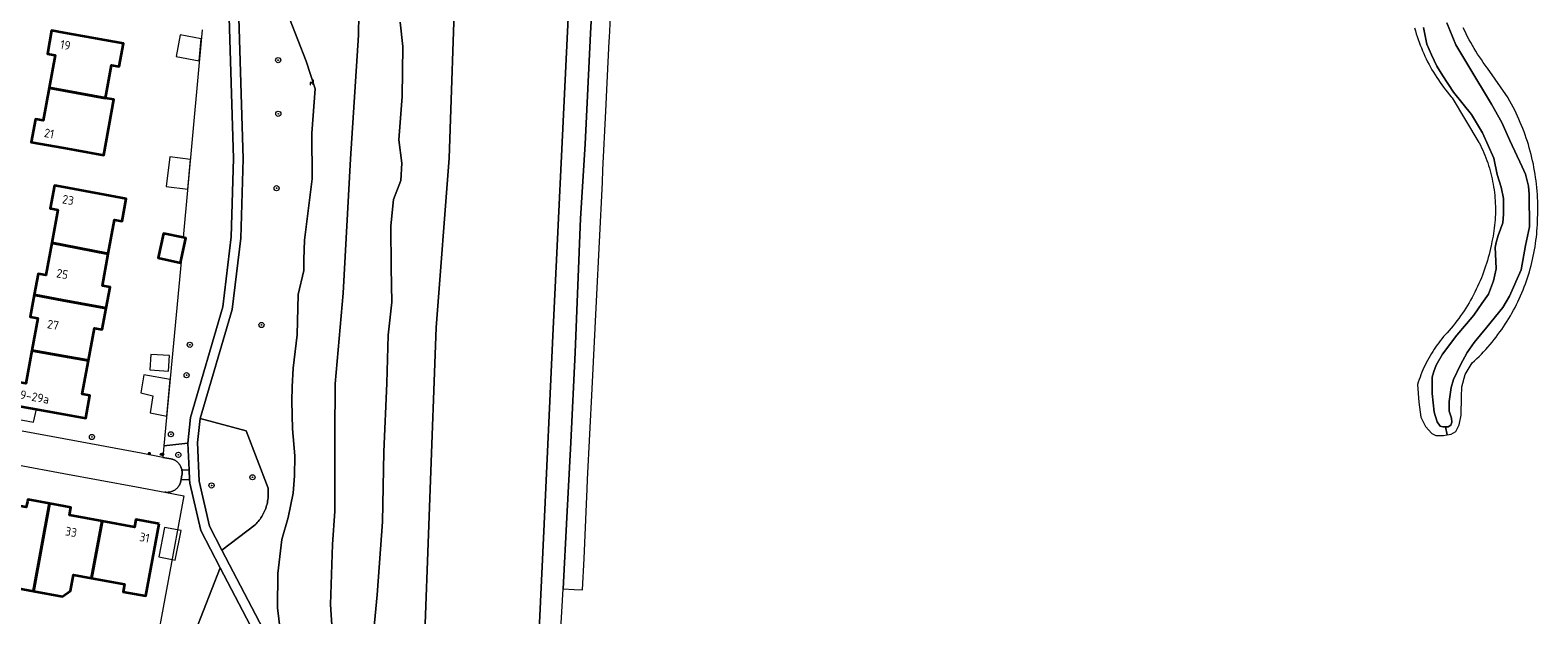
# Model space of a CAD drawing. Header units: metres. Extents: x 152610 to 160096, y 456114 to 462495.
# Tile 911 of 938: x 158995 to 159229, y 460052 to 460143. Entities that reach past the tile are written whole.
import ezdxf
from ezdxf.enums import TextEntityAlignment as Align

# ---------------------------------------------------------------- set-up
doc = ezdxf.new("R2010")
doc.units = ezdxf.units.M
doc.header["$LTSCALE"] = 0.5
doc.layers.get('0').update_dxf_attribs({"linetype": 'CONTINUOUS'})
for name, color, linetype, lineweight in [('B-PV-GK-BESCHOEIING-G', 251, 'GK-BESCHOEIING-SO', 18), ('B-PV-GR-BEPLANTING_CULTUUR_BOSPLANTSOEN-GV', 251, 'CONTINUOUS', 18), ('B-PV-GR-BOOM-S', 251, 'CONTINUOUS', 25), ('B-PV-GR-BOS_LOOF-GV', 251, 'CONTINUOUS', 13), ('B-PV-IE-MEUBILAIR-S', 251, 'CONTINUOUS', 25), ('B-PV-IE-MEUBILAIR_WEGMEUBILAIR-S', 251, 'CONTINUOUS', 25), ('B-PV-OG-BEBOUWING-GV', 6, 'CONTINUOUS', 35), ('B-PV-OG-BEBOUWING-T18', 1, 'CONTINUOUS', 18), ('B-PV-OG-BEBOUWING_OVERBOUWING-GV', 251, 'CONTINUOUS', 18), ('B-PV-OG-BEBOUWING_SCHUUR-GV', 251, 'CONTINUOUS', 18), ('B-PV-OG-TERREIN_BEGROEID-GV', 251, 'CONTINUOUS', 18), ('B-PV-OG-TERREIN_OEVER-GV', 251, 'CONTINUOUS', 18), ('B-PV-OG-WATER_SLOOT-GV', 251, 'CONTINUOUS', 18), ('B-PV-VH-GESLOTENVERHARDING_ASFALT-GV', 251, 'CONTINUOUS', 18), ('B-PV-VH-OPENVERHARDING_TEGEL-GV', 251, 'CONTINUOUS', 18)]:
    doc.layers.add(name, color=color, linetype=linetype, lineweight=lineweight)
doc.styles.add('NLCS-ISO', font='NLCS-ISO.ttf')
doc.styles.add('NLCS-ISO-M750-T18', font='NLCS-ISO.ttf', dxfattribs={"height": 1.35})
doc.linetypes.add('GK-BESCHOEIING-SO', pattern='A,18,-3,[1,NLCS.SHX,S=0.6,R=0,X=0,Y=0],-3', length=24)

# ---------------------------------------------------------------- blocks, each defined once
blk = doc.blocks.new('SIE-MEUBILAIR_PAAL_LICHTMAST-SO')
for points in [[(-0.6, 0), (-1, 0)], [(-0.7, 0.7), (-0.4, 0.4)], [(0, 1), (0, 0.6)], [(0.4, 0.4), (0.7, 0.7)], [(1, 0), (0.6, 0)], [(-0.7, -0.7), (-0.4, -0.4)], [(0, -0.6), (0, -1)], [(0.4, -0.4), (0.7, -0.7)]]:
    blk.add_lwpolyline(points)
blk.add_circle((0, 0), 0.5)
blk = doc.blocks.new('SIE-MEUBILAIR_PUT_RIOOLPUT-SO')
blk.add_ellipse((0, 0), major_axis=(1.25, 0), ratio=0.54)
at = {"style": 'NLCS-ISO'}
blk.add_text('ri', height=0.75, dxfattribs=at).set_placement((0, 0.1), align=Align.MIDDLE_CENTER)
blk = doc.blocks.new('SIE-WEG_ZITBANK-SO')
at = {"color": 0, "linetype": 'ByBlock', "lineweight": 18}
blk.add_lwpolyline([(-0.9, -1.6), (-0.9, -0.2), (1.1, -0.2), (1.1, -1.6), (1.3, -1.6), (1.3, -0.2), (1.5, 1.8), (1.3, 1.8), (1.1, 0), (-1.1, 0), (-1.1, -1.6)], close=True, dxfattribs=at)
blk = doc.blocks.new('SGR-BOOM_GBKN-SO')
at = {"linetype": 'ByBlock', "lineweight": 18}
h = blk.add_hatch(color=0, dxfattribs=at)
h.dxf.hatch_style = 1
edge = h.paths.add_edge_path()
edge.add_arc((0, 0), 0.25, 0, 360)
at = {"color": 0, "linetype": 'ByBlock', "lineweight": 18}
for radius in [2, 0.25]:
    blk.add_circle((0, 0), radius, dxfattribs=at)
at = {"color": 0, "linetype": 'ByBlock', "lineweight": 18, "style": 'NLCS-ISO'}
blk.add_attdef('SOORT', (2.5, 0), '', height=1.5, dxfattribs=at)

msp = doc.modelspace()

# ---------------------------------------------------------------- linework, layer by layer
at = {"layer": 'B-PV-GK-BESCHOEIING-G', "flags": 128}
for points in [[(159046.719, 459975.895), (159048.956, 459981.317), (159049.25, 459984.138), (159049.39, 459985.458), (159049.61, 459988.058), (159052.882, 459994.173), (159054.001, 460000), (159055.867, 460043.718), (159057.832, 460096.682), (159059.843, 460122.971), (159060.796, 460151.719), (159064.147, 460207.593), (159066.785, 460253.866), (159069.488, 460310.024), (159070.612, 460363.859), (159068.141, 460406.658), (159066.808, 460431.164), (159066.006, 460472.225), (159067.352, 460500), (159068.224, 460517.98), (159072.712, 460563.561), (159079.319, 460598.81), (159087.708, 460634.417), (159093.917, 460681.48), (159097.359, 460714.725), (159101.909, 460759.335), (159108.142, 460812.675), (159109.977, 460825.58), (159112.653, 460844.514), (159114.45, 460850.831), (159117.312, 460860.418), (159118.679, 460865.866), (159121.35, 460873.994), (159127.116, 460888.955), (159130.801, 460897.575)], [(159054.001, 460000), (159055.867, 460043.718), (159057.832, 460096.682), (159059.843, 460122.971), (159060.796, 460151.719), (159064.147, 460207.593), (159066.785, 460253.866), (159069.488, 460310.024), (159070.612, 460363.859), (159068.141, 460406.658), (159066.808, 460431.164), (159066.006, 460472.225), (159067.352, 460500)], [(159071.405, 460000), (159072.765, 460027.886), (159074.554, 460065.078), (159075.912, 460095.401), (159078.157, 460141.555), (159080.854, 460196.661), (159083.719, 460252.522), (159085.998, 460300.346), (159087.504, 460331.468), (159088.007, 460362.514), (159086.043, 460406.281), (159084.19, 460451.833), (159085.001, 460489.846), (159085.64, 460500)]]:
    msp.add_lwpolyline(points, dxfattribs=at)
at = {"layer": 'B-PV-GR-BEPLANTING_CULTUUR_BOSPLANTSOEN-GV', "flags": 128}
for points in [[(159045.914, 460152.044), (159045.769, 460142.07), (159044.531, 460122.898), (159043.365, 460102.036), (159042.115, 460087.969), (159042.1, 460080.024), (159042.062, 460068.192), (159041.703, 460063.018), (159041.421, 460053.687), (159041.842, 460047.332)], [(159021.469, 460142.925), (159018.557, 460110.652), (159018.928, 460110.572), (159018.263, 460107.475), (159015.56, 460078.33), (159019.24, 460078.76), (159019.68, 460082.74), (159024.68, 460099.93), (159025.99, 460110.77), (159026.35, 460122.91), (159025.8, 460141.39), (159025.67, 460144.81)], [(159047.8, 460045.92), (159048.63, 460055.216), (159049.462, 460066.542), (159049.705, 460077.387), (159050.162, 460088.045), (159050.351, 460095.524), (159050.913, 460100.653), (159050.808, 460105.968), (159050.756, 460112.459), (159051.212, 460116.546), (159052.308, 460119.538), (159052.495, 460122.182), (159052.016, 460125.842), (159052.552, 460132.573), (159052.661, 460140.32), (159052.235, 460144.086)], [(159019.089, 460046.141), (159024.296, 460059.411), (159021.28, 460065.19), (159019.56, 460072.52), (159019.529, 460073.119), (159018.201, 460073.051), (159018.14, 460072.68), (159018.12, 460072.619), (159018.072, 460072.494), (159018.017, 460072.372), (159017.954, 460072.253), (159017.885, 460072.138), (159017.809, 460072.028), (159017.726, 460071.922), (159017.637, 460071.821), (159017.543, 460071.726), (159017.443, 460071.637), (159017.337, 460071.554), (159017.227, 460071.477), (159017.113, 460071.407), (159016.995, 460071.344), (159016.873, 460071.288), (159016.748, 460071.239), (159016.62, 460071.198), (159016.49, 460071.165), (159016.358, 460071.139), (159016.225, 460071.121), (159016.092, 460071.111), (159015.957, 460071.11), (159015.823, 460071.116), (159015.69, 460071.13), (159018.64, 460070.584), (159013.785, 460044.285)], [(159029.52, 460049.4), (159024.296, 460059.411), (159019.089, 460046.141)]]:
    msp.add_lwpolyline(points, dxfattribs=at)
for points in [[(159028.31, 460080.64), (159021.17, 460082.58), (159020.74, 460078.83), (159021.02, 460072.86), (159022.6, 460065.88), (159024.547, 460062.145), (159029.73, 460066.08), (159029.893, 460066.248), (159030.051, 460066.421), (159030.202, 460066.599), (159030.348, 460066.783), (159030.487, 460066.971), (159030.619, 460067.164), (159030.745, 460067.362), (159030.864, 460067.563), (159030.976, 460067.769), (159031.081, 460067.978), (159031.179, 460068.191), (159031.269, 460068.407), (159031.352, 460068.626), (159031.428, 460068.848), (159031.495, 460069.072), (159031.556, 460069.298), (159031.608, 460069.526), (159031.652, 460069.756), (159031.689, 460069.987), (159031.718, 460070.22), (159031.739, 460070.453), (159031.751, 460070.687), (159031.756, 460070.921), (159031.753, 460071.155), (159031.742, 460071.389), (159031.723, 460071.622), (159031.71, 460071.74)], [(159019.453, 460074.615), (159019.24, 460078.76), (159015.56, 460078.33), (159015.394, 460076.542), (159016.64, 460076.31), (159016.756, 460076.284), (159016.882, 460076.248), (159017.005, 460076.205), (159017.126, 460076.154), (159017.243, 460076.096), (159017.356, 460076.031), (159017.465, 460075.959), (159017.57, 460075.88), (159017.669, 460075.796), (159017.763, 460075.705), (159017.852, 460075.609), (159017.934, 460075.507), (159018.01, 460075.401), (159018.079, 460075.29), (159018.142, 460075.175), (159018.197, 460075.057), (159018.245, 460074.935), (159018.285, 460074.811), (159018.318, 460074.684), (159018.343, 460074.556)]]:
    msp.add_lwpolyline(points, close=True, dxfattribs=at)
at = {"layer": 'B-PV-GR-BOS_LOOF-GV', "flags": 128}
for points in [[(159041.842, 460047.332), (159041.421, 460053.687), (159041.703, 460063.018), (159042.062, 460068.192), (159042.1, 460080.024), (159042.115, 460087.969), (159043.365, 460102.036), (159044.531, 460122.898), (159045.769, 460142.07), (159045.914, 460152.044)], [(159055.867, 460043.718), (159057.832, 460096.682), (159059.843, 460122.971), (159060.796, 460151.719)], [(159035.041, 460144.646), (159037.635, 460138.036), (159039.029, 460133.72), (159038.505, 460126.867), (159038.545, 460119.79), (159037.373, 460110.231), (159037.268, 460107.256), (159037.249, 460105.543), (159036.402, 460101.822), (159036.26, 460095.556), (159035.596, 460090.393), (159035.445, 460087.508), (159035.383, 460085.276), (159035.529, 460080.972), (159035.877, 460076.758), (159035.817, 460073.692), (159035.621, 460070.965), (159034.864, 460067.199), (159033.88, 460063.816), (159033.24, 460058.518), (159033.163, 460053.198), (159034.036, 460046.349)], [(159052.235, 460144.086), (159052.661, 460140.32), (159052.552, 460132.573), (159052.016, 460125.842), (159052.495, 460122.182), (159052.308, 460119.538), (159051.212, 460116.546), (159050.756, 460112.459), (159050.808, 460105.968), (159050.913, 460100.653), (159050.351, 460095.524), (159050.162, 460088.045), (159049.705, 460077.387), (159049.462, 460066.542), (159048.63, 460055.216), (159047.8, 460045.92)]]:
    msp.add_lwpolyline(points, dxfattribs=at)
at = {"layer": 'B-PV-OG-BEBOUWING-GV', "flags": 128}
for points in [[(159000, 460142.441), (158998.12, 460142.78), (158997.47, 460139.19), (158997.772, 460139.134), (158998.65, 460138.97), (158997.724, 460133.897), (159000, 460133.483), (159006.497, 460132.302), (159007.41, 460137.43), (159008.62, 460137.21), (159009.26, 460140.77)], [(159000, 460133.483), (158997.724, 460133.897), (158996.8, 460128.84), (158995.942, 460128.999), (158995.61, 460129.06), (158994.95, 460125.49), (159000, 460124.573), (159001.72, 460124.26), (159006.235, 460123.438), (159007.772, 460132.07), (159006.497, 460132.302)], [(159000, 460118.471), (158998.54, 460118.74), (158997.88, 460115.17), (158998.284, 460115.095), (158999.07, 460114.95), (158998.128, 460109.825), (159000, 460109.464), (159006.912, 460108.133), (159007.89, 460113.43), (159009.07, 460113.22), (159009.71, 460116.68)], [(159018.557, 460110.652), (159015.499, 460111.31), (159014.678, 460107.493), (159018.108, 460106.755), (159018.263, 460107.475), (159018.928, 460110.572)], [(159000, 460109.464), (158998.128, 460109.825), (158997.21, 460104.83), (158996.323, 460104.994), (158996.02, 460105.05), (158995.414, 460101.747), (159000, 460100.903), (159006.574, 460099.694), (159007.18, 460102.97), (159006, 460103.19), (159006.912, 460108.133)], [(159000, 460100.903), (158995.414, 460101.747), (158994.79, 460098.35), (158995.111, 460098.291), (158995.98, 460098.13), (158995.064, 460093.149), (159000, 460092.258), (159003.842, 460091.565), (159004.77, 460096.6), (159005.96, 460096.38), (159006.574, 460099.694)], [(159000, 460092.258), (158995.064, 460093.149), (158994.12, 460088.02), (158992.93, 460088.24), (158992.27, 460084.67), (159000, 460083.257), (159003.43, 460082.63), (159004.07, 460086.12), (159002.88, 460086.34), (159003.842, 460091.565)], [(158997.774, 460069.36), (158994.4, 460069.98), (158994.346, 460069.689), (158994.18, 460068.79), (158989.219, 460069.7), (158987.631, 460060.861), (158992.63, 460059.94), (158992.42, 460058.76), (158991.984, 460056.385), (158995.284, 460055.781)], [(159000, 460068.951), (158997.774, 460069.36), (158995.284, 460055.781), (158999.786, 460054.957), (159001.045, 460055.823), (159001.502, 460058.313), (159004.287, 460057.803), (159005.964, 460066.624), (159000.88, 460067.56), (159001.1, 460068.75)], [(159014.8, 460066.23), (159011.2, 460066.89), (159010.98, 460065.7), (159005.964, 460066.624), (159004.287, 460057.803), (159009.44, 460056.86), (159009.23, 460055.68), (159012.72, 460055.04)]]:
    msp.add_lwpolyline(points, close=True, dxfattribs=at)
at = {"layer": 'B-PV-OG-BEBOUWING_OVERBOUWING-GV', "flags": 128}
msp.add_lwpolyline([(158995.779, 460084.029), (158992.729, 460084.586), (158992.233, 460082.561), (158995.302, 460082.004)], close=True, dxfattribs=at)
at = {"layer": 'B-PV-OG-BEBOUWING_SCHUUR-GV', "flags": 128}
for points in [[(159021.343, 460141.532), (159018.059, 460142.115), (159017.46, 460138.739), (159021.034, 460138.105)], [(159019.651, 460122.78), (159016.469, 460123.166), (159015.913, 460118.581), (159019.236, 460118.178)], [(159016.425, 460092.345), (159013.507, 460092.515), (159013.368, 460090.11), (159016.286, 460089.941)], [(159016.514, 460088.618), (159012.448, 460089.37), (159011.947, 460086.572), (159013.832, 460086.118), (159013.399, 460083.442), (159015.99, 460082.963)], [(159017.662, 460065.289), (159015.625, 460065.682), (159014.74, 460061.098), (159016.815, 460060.697), (159017.321, 460060.599), (159018.206, 460065.184)]]:
    msp.add_lwpolyline(points, close=True, dxfattribs=at)
at = {"layer": 'B-PV-OG-TERREIN_BEGROEID-GV', "flags": 128}
for points in [[(159080.854, 460196.661), (159078.157, 460141.555), (159075.912, 460095.401), (159074.554, 460065.078), (159072.765, 460027.886), (159071.405, 460000), (159070.474, 459980.899), (159073.248, 459981.613), (159073.4, 459983.57), (159074.434, 460000), (159075.341, 460015.076), (159075.892, 460027.148), (159077.131, 460048.979), (159077.514, 460056.127), (159078.109, 460067.222), (159078.741, 460078.874), (159079.388, 460092.799), (159080.219, 460113.616), (159080.932, 460125.178), (159081.782, 460142.359), (159083.162, 460167.866)], [(159027.18, 460144.78), (159027.85, 460122.86), (159027.48, 460110.59), (159026.12, 460099.51), (159021.17, 460082.58), (159028.31, 460080.64), (159031.71, 460071.74), (159031.723, 460071.622), (159031.742, 460071.389), (159031.753, 460071.155), (159031.756, 460070.921), (159031.751, 460070.687), (159031.739, 460070.453), (159031.718, 460070.22), (159031.689, 460069.987), (159031.652, 460069.756), (159031.608, 460069.526), (159031.556, 460069.298), (159031.495, 460069.072), (159031.428, 460068.848), (159031.352, 460068.626), (159031.269, 460068.407), (159031.179, 460068.191), (159031.081, 460067.978), (159030.976, 460067.769), (159030.864, 460067.563), (159030.745, 460067.362), (159030.619, 460067.164), (159030.487, 460066.971), (159030.348, 460066.783), (159030.202, 460066.599), (159030.051, 460066.421), (159029.893, 460066.248), (159029.73, 460066.08), (159024.547, 460062.145), (159030.94, 460049.88)], [(159034.036, 460046.349), (159033.163, 460053.198), (159033.24, 460058.518), (159033.88, 460063.816), (159034.864, 460067.199), (159035.621, 460070.965), (159035.817, 460073.692), (159035.877, 460076.758), (159035.529, 460080.972), (159035.383, 460085.276), (159035.445, 460087.508), (159035.596, 460090.393), (159036.26, 460095.556), (159036.402, 460101.822), (159037.249, 460105.543), (159037.268, 460107.256), (159037.373, 460110.231), (159038.545, 460119.79), (159038.505, 460126.867), (159039.029, 460133.72), (159037.635, 460138.036), (159035.041, 460144.646)]]:
    msp.add_lwpolyline(points, dxfattribs=at)
at = {"layer": 'B-PV-OG-TERREIN_OEVER-GV', "flags": 128}
for points in [[(159209.705, 460143.198), (159209.833, 460142.747), (159209.969, 460142.298), (159210.112, 460141.851), (159210.263, 460141.406), (159210.422, 460140.964), (159210.588, 460140.525), (159210.762, 460140.089), (159210.943, 460139.656), (159211.131, 460139.226), (159211.327, 460138.8), (159211.53, 460138.376), (159211.74, 460137.957), (159211.957, 460137.541), (159212.181, 460137.128), (159212.412, 460136.72), (159212.651, 460136.315), (159212.896, 460135.915), (159213.148, 460135.519), (159213.406, 460135.127), (159213.671, 460134.74), (159213.943, 460134.357), (159214.221, 460133.979), (159214.506, 460133.606), (159214.797, 460133.237), (159215.094, 460132.874), (159215.397, 460132.516), (159215.557, 460132.332), (159219.701, 460125.427), (159219.728, 460125.374), (159219.92, 460124.994), (159220.105, 460124.61), (159220.283, 460124.222), (159220.453, 460123.831), (159220.616, 460123.437), (159220.772, 460123.04), (159220.92, 460122.64), (159221.06, 460122.238), (159221.193, 460121.832), (159221.319, 460121.425), (159221.436, 460121.015), (159221.546, 460120.603), (159221.649, 460120.189), (159221.743, 460119.773), (159221.83, 460119.356), (159221.909, 460118.937), (159221.979, 460118.516), (159222.043, 460118.094), (159222.098, 460117.672), (159222.145, 460117.248), (159222.184, 460116.823), (159222.215, 460116.398), (159222.238, 460115.972), (159222.254, 460115.546), (159222.261, 460115.12), (159222.26, 460114.693), (159222.251, 460114.267), (159222.235, 460113.841), (159222.21, 460113.415), (159222.177, 460112.99), (159222.136, 460112.565), (159222.088, 460112.142), (159222.031, 460111.719), (159221.967, 460111.298), (159221.894, 460110.878), (159221.814, 460110.459), (159221.726, 460110.041), (159221.63, 460109.626), (159221.594, 460109.446), (159221.495, 460108.977), (159221.387, 460108.508), (159221.272, 460108.042), (159221.149, 460107.578), (159221.018, 460107.116), (159220.88, 460106.656), (159220.734, 460106.198), (159220.58, 460105.744), (159220.419, 460105.291), (159220.251, 460104.841), (159220.075, 460104.395), (159219.891, 460103.951), (159219.7, 460103.51), (159219.502, 460103.073), (159219.297, 460102.639), (159219.084, 460102.208), (159218.864, 460101.781), (159218.637, 460101.358), (159218.403, 460100.939), (159218.163, 460100.523), (159217.915, 460100.112), (159217.66, 460099.705), (159217.399, 460099.302), (159217.131, 460098.903), (159216.856, 460098.509), (159216.575, 460098.12), (159216.288, 460097.735), (159215.994, 460097.356), (159215.694, 460096.981), (159215.387, 460096.611), (159215.075, 460096.246), (159214.756, 460095.887), (159214.484, 460095.585), (159214.217, 460095.279), (159213.957, 460094.966), (159213.703, 460094.649), (159213.455, 460094.327), (159213.214, 460094.001), (159212.979, 460093.669), (159212.75, 460093.333), (159212.528, 460092.992), (159212.314, 460092.647), (159212.105, 460092.298), (159211.904, 460091.945), (159211.71, 460091.588), (159211.523, 460091.228), (159211.343, 460090.863), (159211.17, 460090.496), (159211.004, 460090.124), (159210.846, 460089.75), (159210.695, 460089.373), (159210.552, 460088.993), (159210.416, 460088.61), (159210.288, 460088.224), (159210.167, 460087.836), (159210.384, 460085.122), (159210.69, 460082.779), (159211.385, 460081.354), (159212.364, 460080.229), (159213.011, 460079.96), (159214.198, 460079.918), (159214.791, 460080.025), (159214.517, 460081.297), (159214.104, 460081.288), (159213.698, 460081.377), (159213.23, 460082.067), (159212.776, 460083.584), (159212.453, 460086.453), (159212.447, 460088.977), (159212.715, 460089.894), (159213.059, 460090.842), (159214.046, 460092.557), (159216.278, 460095.493), (159217.776, 460097.284), (159218.93, 460098.639), (159220.157, 460100.4), (159221.176, 460101.86), (159221.967, 460103.966), (159222.398, 460105.83), (159222.287, 460108.144), (159222.24, 460109.12), (159222.388, 460109.887), (159222.701, 460110.97), (159223.417, 460112.955), (159223.519, 460114.292), (159223.532, 460115.329), (159223.513, 460116.742), (159223.133, 460118.484), (159222.543, 460120.451), (159222.01, 460122.959), (159220.258, 460126.906), (159218.553, 460129.742), (159215.735, 460133.221), (159214.121, 460135.756), (159213.141, 460137.241), (159212.325, 460139.042), (159211.6, 460140.693), (159211.097, 460143.247)], [(159214.717, 460143.992), (159216.108, 460140.584), (159218.114, 460137.208), (159221.629, 460131.387), (159223.274, 460128.506), (159224.513, 460125.729), (159226.431, 460121.647), (159226.945, 460120.476), (159227.415, 460118.629), (159227.479, 460117.322), (159227.566, 460112.349), (159226.927, 460109.417), (159226.245, 460105.629), (159224.467, 460101.538), (159223.404, 460099.792), (159220.948, 460096.751), (159218.94, 460094.387), (159217.877, 460092.837), (159216.86, 460090.926), (159215.769, 460088.61), (159215.381, 460087.377), (159215.056, 460085.227), (159215.074, 460083.71), (159215.453, 460082.614), (159215.499, 460081.998), (159215.335, 460081.562), (159214.93, 460081.305), (159214.517, 460081.297), (159214.791, 460080.025), (159215.385, 460080.131), (159216.105, 460080.569), (159216.643, 460081.592), (159216.94, 460083.095), (159217.008, 460085.935), (159217.064, 460087.513), (159217.571, 460089.422), (159218.651, 460091.192), (159219.017, 460091.529), (159219.378, 460091.872), (159219.732, 460092.221), (159220.082, 460092.576), (159220.425, 460092.936), (159220.763, 460093.302), (159221.094, 460093.673), (159221.42, 460094.049), (159221.739, 460094.431), (159222.053, 460094.818), (159222.36, 460095.209), (159222.661, 460095.606), (159222.955, 460096.007), (159223.243, 460096.413), (159223.524, 460096.824), (159223.799, 460097.239), (159224.067, 460097.658), (159224.328, 460098.082), (159224.583, 460098.51), (159224.83, 460098.941), (159225.071, 460099.377), (159225.304, 460099.817), (159225.53, 460100.26), (159225.749, 460100.707), (159225.962, 460101.157), (159226.166, 460101.611), (159226.364, 460102.068), (159226.554, 460102.528), (159226.736, 460102.991), (159226.911, 460103.456), (159227.079, 460103.925), (159227.239, 460104.396), (159227.392, 460104.87), (159227.537, 460105.346), (159227.674, 460105.825), (159227.803, 460106.305), (159227.925, 460106.788), (159228.039, 460107.272), (159228.145, 460107.758), (159228.244, 460108.246), (159228.334, 460108.736), (159228.416, 460109.227), (159228.491, 460109.719), (159228.558, 460110.212), (159228.617, 460110.706), (159228.668, 460111.201), (159228.711, 460111.697), (159228.746, 460112.193), (159228.773, 460112.69), (159228.791, 460113.166), (159228.817, 460113.69), (159228.835, 460114.214), (159228.845, 460114.739), (159228.847, 460115.263), (159228.841, 460115.788), (159228.827, 460116.312), (159228.805, 460116.836), (159228.775, 460117.36), (159228.737, 460117.883), (159228.691, 460118.406), (159228.637, 460118.927), (159228.575, 460119.448), (159228.505, 460119.968), (159228.427, 460120.487), (159228.342, 460121.005), (159228.248, 460121.521), (159228.147, 460122.035), (159228.038, 460122.548), (159227.92, 460123.06), (159227.796, 460123.569), (159227.663, 460124.077), (159227.523, 460124.582), (159227.375, 460125.085), (159227.219, 460125.586), (159227.056, 460126.085), (159226.885, 460126.581), (159226.707, 460127.074), (159226.521, 460127.565), (159226.327, 460128.052), (159226.127, 460128.537), (159225.918, 460129.019), (159225.703, 460129.497), (159225.48, 460129.972), (159225.25, 460130.443), (159225.013, 460130.911), (159224.769, 460131.375), (159224.518, 460131.836), (159224.259, 460132.292), (159224.214, 460132.371), (159221.018, 460136.974), (159220.981, 460137.022), (159220.673, 460137.437), (159220.37, 460137.857), (159220.074, 460138.281), (159219.785, 460138.71), (159219.503, 460139.143), (159219.227, 460139.58), (159218.958, 460140.022), (159218.696, 460140.468), (159218.44, 460140.918), (159218.192, 460141.372), (159217.951, 460141.829), (159217.717, 460142.29), (159217.49, 460142.755), (159217.27, 460143.223)]]:
    msp.add_lwpolyline(points, dxfattribs=at)
at = {"layer": 'B-PV-OG-WATER_SLOOT-GV', "flags": 128}
for points in [[(159066.757, 459904.312), (159067.426, 459908.467), (159067.831, 459912.999), (159067.894, 459918.172), (159068.247, 459928.028), (159068.349, 459932.71), (159068.519, 459940.3), (159068.588, 459943.132), (159068.916, 459948.079), (159069.469, 459953.215), (159069.75, 459961.825), (159070.474, 459980.899), (159071.405, 460000), (159072.765, 460027.886), (159074.554, 460065.078), (159075.912, 460095.401), (159078.157, 460141.555), (159080.854, 460196.661)], [(159060.796, 460151.719), (159059.843, 460122.971), (159057.832, 460096.682), (159055.867, 460043.718)], [(159211.097, 460143.247), (159211.6, 460140.693), (159212.325, 460139.042), (159213.141, 460137.241), (159214.121, 460135.756), (159215.735, 460133.221), (159218.553, 460129.742), (159220.258, 460126.906), (159222.01, 460122.959), (159222.543, 460120.451), (159223.133, 460118.484), (159223.513, 460116.742), (159223.532, 460115.329), (159223.519, 460114.292), (159223.417, 460112.955), (159222.701, 460110.97), (159222.388, 460109.887), (159222.24, 460109.12), (159222.287, 460108.144), (159222.398, 460105.83), (159221.967, 460103.966), (159221.176, 460101.86), (159220.157, 460100.4), (159218.93, 460098.639), (159217.776, 460097.284), (159216.278, 460095.493), (159214.046, 460092.557), (159213.059, 460090.842), (159212.715, 460089.894), (159212.447, 460088.977), (159212.453, 460086.453), (159212.776, 460083.584), (159213.23, 460082.067), (159213.698, 460081.377), (159214.104, 460081.288), (159214.517, 460081.297), (159214.93, 460081.305), (159215.335, 460081.562), (159215.499, 460081.998), (159215.453, 460082.614), (159215.074, 460083.71), (159215.056, 460085.227), (159215.381, 460087.377), (159215.769, 460088.61), (159216.86, 460090.926), (159217.877, 460092.837), (159218.94, 460094.387), (159220.948, 460096.751), (159223.404, 460099.792), (159224.467, 460101.538), (159226.245, 460105.629), (159226.927, 460109.417), (159227.566, 460112.349), (159227.479, 460117.322), (159227.415, 460118.629), (159226.945, 460120.476), (159226.431, 460121.647), (159224.513, 460125.729), (159223.274, 460128.506), (159221.629, 460131.387), (159218.114, 460137.208), (159216.108, 460140.584), (159214.717, 460143.992)]]:
    msp.add_lwpolyline(points, dxfattribs=at)
at = {"layer": 'B-PV-VH-GESLOTENVERHARDING_ASFALT-GV', "flags": 128}
for points in [[(159083.162, 460167.866), (159081.782, 460142.359), (159080.932, 460125.178), (159080.219, 460113.616), (159079.388, 460092.799), (159078.741, 460078.874), (159078.109, 460067.222), (159077.514, 460056.127), (159079.23, 460056.038), (159080.54, 460055.97), (159080.81, 460060.86), (159081.13, 460069.26), (159081.247, 460071.62), (159081.323, 460073.132), (159082.02, 460087.157), (159082.698, 460100.804), (159083.614, 460119.221), (159083.71, 460121.16), (159084.156, 460130.299), (159084.37, 460134.69), (159084.69, 460141.15), (159084.719, 460141.736), (159085.284, 460153.142)], [(158992.83, 460075.36), (159000, 460074.034), (159011.27, 460071.95), (159015.69, 460071.13), (159015.823, 460071.116), (159015.957, 460071.11), (159016.092, 460071.111), (159016.225, 460071.121), (159016.358, 460071.139), (159016.49, 460071.165), (159016.62, 460071.198), (159016.748, 460071.239), (159016.873, 460071.288), (159016.995, 460071.344), (159017.113, 460071.407), (159017.227, 460071.477), (159017.337, 460071.554), (159017.443, 460071.637), (159017.543, 460071.726), (159017.637, 460071.821), (159017.726, 460071.922), (159017.809, 460072.028), (159017.885, 460072.138), (159017.954, 460072.253), (159018.017, 460072.372), (159018.072, 460072.494), (159018.12, 460072.619), (159018.14, 460072.68), (159018.201, 460073.051), (159018.276, 460073.504), (159018.36, 460074.01), (159018.369, 460074.284), (159018.343, 460074.556), (159018.318, 460074.684), (159018.285, 460074.811), (159018.245, 460074.935), (159018.197, 460075.057), (159018.142, 460075.175), (159018.079, 460075.29), (159018.01, 460075.401), (159017.934, 460075.507), (159017.852, 460075.609), (159017.763, 460075.705), (159017.669, 460075.796), (159017.57, 460075.88), (159017.465, 460075.959), (159017.356, 460076.031), (159017.243, 460076.096), (159017.126, 460076.154), (159017.005, 460076.205), (159016.882, 460076.248), (159016.756, 460076.284), (159016.64, 460076.31), (159015.394, 460076.542), (159012.02, 460077.17), (159000, 460079.395), (158993.54, 460080.59)]]:
    msp.add_lwpolyline(points, dxfattribs=at)
at = {"layer": 'B-PV-VH-OPENVERHARDING_TEGEL-GV', "flags": 128}
for points in [[(159025.67, 460144.81), (159025.8, 460141.39), (159026.35, 460122.91), (159025.99, 460110.77), (159024.68, 460099.93), (159019.68, 460082.74), (159019.24, 460078.76), (159019.453, 460074.615), (159019.529, 460073.119), (159019.56, 460072.52), (159021.28, 460065.19), (159024.296, 460059.411), (159029.52, 460049.4)], [(159030.94, 460049.88), (159024.547, 460062.145), (159022.6, 460065.88), (159021.02, 460072.86), (159020.74, 460078.83), (159021.17, 460082.58), (159026.12, 460099.51), (159027.48, 460110.59), (159027.85, 460122.86), (159027.18, 460144.78)]]:
    msp.add_lwpolyline(points, dxfattribs=at)
msp.add_lwpolyline([(159019.529, 460073.119), (159019.453, 460074.615), (159018.343, 460074.556), (159018.369, 460074.284), (159018.36, 460074.01), (159018.276, 460073.504), (159018.201, 460073.051)], close=True, dxfattribs=at)

# ---------------------------------------------------------------- block references
at = {"layer": 'B-PV-GR-BOOM-S', "xscale": 0.2, "yscale": 0.2, "zscale": 0.2}
for p in [(159033.293, 460138.201), (159033.31, 460129.87), (159033.04, 460118.32), (159030.7, 460097.09), (159019.567, 460094.017), (159019.073, 460089.293), (159004.37, 460079.709), (159016.641, 460080.127), (159017.787, 460076.937), (159022.947, 460072.18), (159029.297, 460073.45)]:
    msp.add_blockref('SGR-BOOM_GBKN-SO', p, dxfattribs=at)
at = {"layer": 'B-PV-IE-MEUBILAIR-S', "xscale": 0.2, "yscale": 0.2, "zscale": 0.2}
for name, p in [('SIE-MEUBILAIR_PAAL_LICHTMAST-SO', (159013.28, 460077.143)), ('SIE-MEUBILAIR_PUT_RIOOLPUT-SO', (159015.27, 460077.02))]:
    msp.add_blockref(name, p, dxfattribs=at)
at = {"layer": 'B-PV-IE-MEUBILAIR_WEGMEUBILAIR-S', "xscale": 0.2, "yscale": 0.2, "zscale": 0.2}
msp.add_blockref('SIE-WEG_ZITBANK-SO', (159038.481, 460134.712), dxfattribs=at)

# ---------------------------------------------------------------- texts
at = {"layer": 'B-PV-OG-BEBOUWING-T18', "style": 'NLCS-ISO-M750-T18'}
for s, rotation, p in [('19', 349.7, (159000.255, 460140.54)), ('21', 349.5, (158997.738, 460126.821)), ('23', 349.5, (159000.668, 460116.501)), ('25', 349.6, (158999.785, 460105.006)), ('27', 349.6, (158998.336, 460097.12)), ('29-29a', 349.5, (158995.058, 460086.001)), ('33', 349.6, (159001.136, 460064.97)), ('31', 349.6, (159012.549, 460064.101))]:
    msp.add_text(s, height=1.35, rotation=rotation, dxfattribs=at).set_placement(p, align=Align.MIDDLE)

doc.saveas('drawing.dxf')
